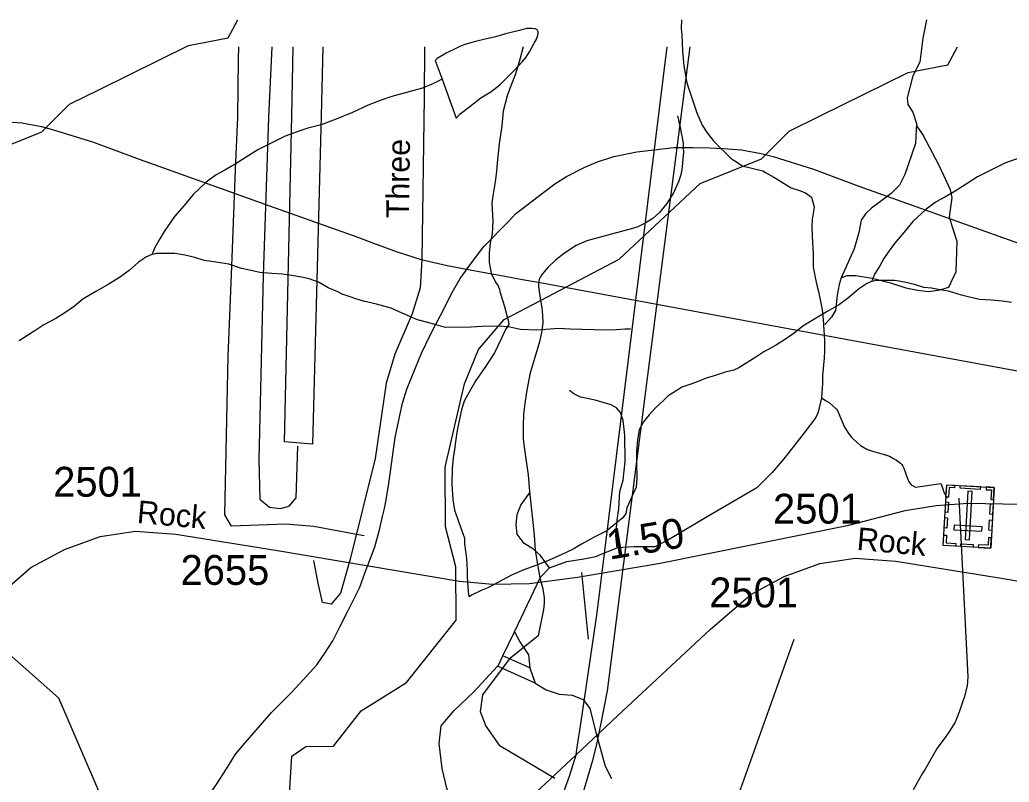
# Model space of a CAD drawing. Extents: x 2169602 to 2449496, y 721995 to 810662.
# Drawn here: x 2409013 to 2413158, y 807469 to 810662 of the extents above; entities that cross this region are included whole.
import ezdxf

# ---------------------------------------------------------------- set-up
doc = ezdxf.new("R2010")
doc.units = 0
doc.layers.add('Default', color=7, linetype='Continuous')

msp = doc.modelspace()

# ---------------------------------------------------------------- linework, layer by layer
at = {"layer": 'Default'}
for p, q in [((2410416.5, 808508.1), (2410244.4, 808540.1)), ((2410456.1, 808500.7), (2410416.5, 808508.1)), ((2411195.1, 808327.8), (2411231.7, 808366.8)), ((2411367.1, 808347.5), (2411394.2, 808068)), ((2411085.2, 808099.5), (2411195.1, 808327.8)), ((2411036.5, 807998.3), (2411085.2, 808099.5)), ((2411149.3, 807947.8), (2411036.5, 807998.3)), ((2411172.2, 807883.7), (2411014.5, 807954.7)), ((2411149.3, 807947.8), (2411172.2, 807883.7))]:
    msp.add_line(p, q, dxfattribs=at)
for points in [[(2409350.2, 810371.9), (2409720, 810554.1), (2409886.1, 810586.7), (2409925.8, 810661.8)], [(2410782, 810413.7), (2410841, 810249.8), (2410858.4, 810267.9), (2410898.4, 810298.4), (2410944.4, 810334.4), (2410986, 810360.6), (2411023.9, 810388.9), (2411053.7, 810419.3), (2411083.6, 810449.2), (2411117.4, 810485.5), (2411135.1, 810505.5), (2411149, 810527.8), (2411168.7, 810563.8), (2411176.9, 810577.9), (2411182.6, 810591.6), (2411184.7, 810604), (2411184.3, 810611.7), (2411180.4, 810619.6), (2411172.6, 810623.6), (2411158.4, 810625.7), (2411136.3, 810625.4), (2411106.6, 810617.4), (2411048.5, 810603), (2411006.5, 810590.7), (2410962.8, 810580.7), (2410922.8, 810570.5), (2410876.9, 810558), (2410857, 810550), (2410844.9, 810543.8), (2410799, 810521.5), (2410785.4, 810513.4), (2410761.5, 810499.6), (2410753.3, 810491.5), (2410782, 810413.7)], [(2411784.8, 810661.8), (2411784.4, 810625.8), (2411786.6, 810598), (2411789.8, 810529.9), (2411795.2, 810469.6), (2411800.1, 810437.9), (2411806.4, 810404), (2411816.2, 810371.9)], [(2412812, 810661.8), (2412809, 810647.2), (2412796.7, 810584.4), (2412784.5, 810484.8), (2412754.9, 810427.2), (2412730.4, 810334.6), (2412733.9, 810306.7), (2412754.9, 810275.3), (2412770.6, 810228.1), (2412765.3, 810144.3), (2412721.7, 810013.3), (2412699, 809969.6), (2412664.1, 809934.7), (2412613.5, 809896.3), (2412582.1, 809873.6), (2412555.9, 809849.1), (2412538.5, 809822.9), (2412528, 809770.5), (2412508.8, 809702.4), (2412454.7, 809581.9)], [(2409927, 810254.1), (2409929, 810497), (2409931, 810549)], [(2410068.5, 810549), (2410055.4, 810253.9)], [(2410152.3, 810259.1), (2410158.9, 810549)], [(2410709.1, 810549), (2410707.7, 810336.7), (2410697.2, 809658.2), (2410690.9, 809538.8), (2410657.4, 809429.9), (2410584.2, 809262.3), (2410548.6, 809140.9), (2410501.5, 808824.6), (2410396.9, 808403.7), (2410357.1, 808261.3), (2410317.4, 808215.2), (2410281.8, 808221.5), (2410262.9, 808303.2), (2410244.4, 808397.9)], [(2410282.6, 810549), (2410275.1, 810259.1)], [(2411121.7, 810549), (2411109.1, 810501.3), (2411101.6, 810471.2), (2411087.8, 810431.5), (2411070.2, 810385.1), (2411054.4, 810343.3), (2411038.6, 810279.1), (2411032.9, 810217.1), (2411021.4, 810143), (2411013.6, 810063), (2411010.3, 810027), (2411004.2, 809983), (2410994.5, 809924.8), (2410990.8, 809892.9), (2410995.1, 809819.2), (2410991.6, 809765), (2410984.1, 809726.8), (2410980, 809684.8), (2410980.2, 809645), (2410988.6, 809601.1), (2411006.4, 809563.2), (2411017.1, 809547.4), (2411022.8, 809533.1), (2411024.9, 809523.4), (2411035.1, 809487.4), (2411043.5, 809461.4), (2411053.8, 809423.4), (2411059.3, 809403.4), (2411061.6, 809385.7)], [(2411343.5, 807584.2), (2411347.1, 807606.6), (2411365.6, 807723), (2411432.6, 808178.2), (2411725, 810549)], [(2411440.2, 807674.8), (2411441.6, 807681.5), (2411443.3, 807690.2), (2411447.3, 807710), (2411475.1, 807852.3), (2411651.3, 809227.1), (2411821.8, 810549)], [(2412366, 810259.1), (2412735.8, 810441.2), (2412901.9, 810473.9), (2412941.6, 810549)], [(2410782, 810413.7), (2410746.1, 810395.2), (2410699.9, 810375), (2410648.3, 810360.9), (2410572.2, 810340.4), (2410522.2, 810324), (2410472.5, 810303.9), (2410406.7, 810273.3), (2410339, 810245), (2410275.1, 810222.6), (2410219.1, 810208.4), (2410191, 810198.4), (2410125, 810173.9), (2410065.5, 810145.6), (2410009.7, 810117.1), (2409961.7, 810087.1), (2409915.8, 810056.7), (2409872.3, 810032.4), (2409836.3, 810012.3), (2409794.2, 809982.1), (2409738.9, 809929.7), (2409701.3, 809883.8), (2409661.3, 809837.6), (2409635.3, 809801.3), (2409617.9, 809775.2), (2409600, 809745), (2409578.3, 809709), (2409570.5, 809687), (2409566.2, 809679.2)], [(2408179.5, 809599.7), (2408507.9, 809771.9), (2408848.1, 810089.7), (2409105, 810192.7), (2409221.1, 810308.4), (2409350.2, 810371.9)], [(2411816.2, 810371.9), (2411818.6, 810364.2), (2411849.5, 810272.3), (2411857.7, 810252.4), (2411872.4, 810219.9), (2411893.4, 810188.3), (2411918.5, 810156.9), (2411950.8, 810123.1), (2411964.9, 810109.2), (2411994.5, 810079.9), (2412015.3, 810066.6), (2412039.9, 810049.6), (2412125.7, 810028.7), (2412137.7, 810022.7), (2412171.9, 810003), (2412244.2, 809958.7), (2412280.2, 809947.4), (2412304.8, 809937.9), (2412329.4, 809919), (2412340.7, 809879.2), (2412338.8, 809858.4), (2412333.1, 809826.2), (2412331.2, 809797.8), (2412333.1, 809754.3), (2412336.7, 809682.4), (2412337.4, 809628), (2412345.7, 809582.5), (2412353, 809550.7), (2412360.1, 809524.6), (2412374.9, 809446.7), (2412379.3, 809406.6), (2412382.8, 809341.3)], [(2410244.4, 808540.1), (2410126.3, 808550), (2409900.5, 808541.6), (2409872, 808588.5), (2409886.2, 809252.9), (2409900.5, 809593.5), (2409916.8, 810033.8), (2409927, 810254.1)], [(2410055.4, 810253.9), (2410051.3, 810127.4), (2410033, 809591.5), (2410014.6, 808819.5), (2410018.7, 808654.4), (2410059.8, 808620.8), (2410104.1, 808615.9), (2410141.1, 808625.7), (2410170.6, 808660.2), (2410178, 808876.9)], [(2410275.1, 810259.1), (2410239.5, 808884.3), (2410121.4, 808894.1), (2410152.3, 810259.1)], [(2411195.3, 809486.9), (2411523.8, 809659.1), (2411863.9, 809976.9), (2412120.9, 810079.8), (2412236.9, 810195.5), (2412366, 810259.1)], [(2411769.1, 810259.1), (2411780.2, 810211.3), (2411791.9, 810145.7), (2411792.5, 810126.9)], [(2408945.2, 810235.5), (2409021.2, 810230.3), (2409103.7, 810214.8), (2409153.6, 810201.6), (2409322.1, 810149.4), (2409513, 810077.5), (2409595.4, 810048.4), (2410059.8, 809883), (2410424.8, 809753), (2410495.1, 809725.8), (2410593.5, 809690.8), (2410694.6, 809657.7), (2410804.1, 809633), (2410944.6, 809606.6), (2411038.6, 809589.4), (2411110.9, 809576.4), (2411193, 809561.1), (2411305.4, 809540.4), (2412382.8, 809341.3), (2414388.2, 808970.9)], [(2412454.7, 809581.9), (2412479.1, 809590.7), (2412515.8, 809590.7), (2412583.8, 809580.2), (2412660.6, 809561), (2412725.2, 809540), (2412774.1, 809529.5), (2412821.2, 809524.3), (2412868.3, 809531.3), (2412904.9, 809541.8), (2412936.4, 809608.1), (2412939.8, 809733.9), (2412920.6, 809793.2), (2412908.4, 809835.2), (2412918.9, 809917.2), (2412911.9, 809950.4), (2412864.8, 810051.7), (2412796.7, 810181), (2412770.1, 810220.5)], [(2411089.7, 809849.3), (2411208.8, 809940.7), (2411254.5, 809975.1), (2411304.1, 810005.7), (2411379.7, 810044.6), (2411433.5, 810067.1), (2411501.2, 810089.7), (2411598.2, 810109.1), (2411752.9, 810126.5), (2411792.5, 810126.9), (2411832.9, 810127.3), (2411903.1, 810126), (2411961, 810122.6), (2412037.1, 810117.5), (2412119.5, 810102), (2412169.5, 810088.8), (2412338, 810036.5), (2412528.9, 809964.6), (2412611.2, 809935.5), (2413075.6, 809770.2), (2413440.7, 809640.2)], [(2411792.5, 810126.9), (2411793.1, 810107.1), (2411786.8, 810033.6), (2411781.3, 810008.5), (2411773.5, 809983.5), (2411752, 809937.4), (2411724.5, 809892.9), (2411693.9, 809854.2), (2411665.6, 809830.3), (2411636.2, 809810.9), (2411602.5, 809794.6), (2411579.6, 809787.5), (2411388.1, 809736.6), (2411344.7, 809716.1), (2411294.5, 809684.4), (2411256.9, 809655.9), (2411227.1, 809625.7), (2411201.5, 809597.3), (2411194.3, 809585.8), (2411189.7, 809575.3), (2411186.1, 809559.4), (2411186, 809543.2), (2411195.3, 809486.9)], [(2413206.8, 810085.6), (2413140.8, 810061.1), (2413081.3, 810032.8), (2413025.6, 810004.3), (2412977.6, 809974.2), (2412931.6, 809943.8), (2412888.2, 809919.6), (2412852.1, 809899.5), (2412810, 809869.3), (2412754.7, 809816.9), (2412717.2, 809771), (2412677.2, 809724.7), (2412651.1, 809688.5), (2412633.7, 809662.4), (2412615.9, 809632.2), (2412594.1, 809596.1), (2412586.3, 809574.2), (2412582, 809566.3)], [(2409800.9, 807405.8), (2409856.1, 807490.3), (2409885.6, 807536.7), (2409917, 807587), (2409946.8, 807623.2), (2410067.2, 807760.5), (2410097, 807790.9), (2410136.6, 807829.3), (2410150.5, 807843.4), (2410184, 807879.7), (2410229.6, 807930.4), (2410257.2, 807960.6), (2410290.6, 808008.9), (2410324.1, 808061.2), (2410353.5, 808119.6), (2410388.9, 808187.9), (2410414.3, 808238.2), (2410437.9, 808286.5), (2410459.3, 808344.6), (2410480.7, 808403), (2410500.2, 808455.2), (2410519.4, 808525.4), (2410532.8, 808581.5), (2410540.4, 808615.5), (2410548, 808651.6), (2410559.4, 808719.7), (2410566.8, 808769.8), (2410579.7, 808872.1), (2410585.3, 808912), (2410606.2, 809012.3), (2410615.9, 809056.3), (2410634.1, 809115.6), (2410670.3, 809205), (2410695.6, 809265.3), (2410732.9, 809341.7), (2410756.5, 809387.8), (2410785.8, 809442.2), (2410819.2, 809510.5), (2410858.4, 809578.9), (2410909.6, 809649.4), (2410957.1, 809712.1), (2411060, 809817.1), (2411089.7, 809849.3)], [(2409566.2, 809679.2), (2409544.5, 809668.7), (2409510.6, 809646.6), (2409470.9, 809612.4), (2409431.1, 809582.3), (2409382.9, 809553.9), (2409331.2, 809523.6), (2409277.5, 809491.6), (2409241.6, 809462.9), (2409205.9, 809437.1), (2409164.1, 809411), (2409114.3, 809384.4), (2409080.4, 809362.4), (2409010.5, 809317.8)], [(2411571.4, 809366.3), (2411547.6, 809366.2), (2411513.6, 809364.1), (2411471.8, 809361.8), (2411319.6, 809367), (2411271.4, 809368.6), (2411235.7, 809366.3), (2411179.8, 809362.2), (2411111.5, 809365.6), (2411059.6, 809375.5), (2411021.5, 809379.2), (2410949.3, 809376.8), (2410903.6, 809374.8), (2410795.9, 809374), (2410757.6, 809383.8), (2410717.4, 809395.6), (2410679.4, 809405.4), (2410615.2, 809432.9), (2410569.1, 809454.5), (2410507.2, 809470.4), (2410453.5, 809484.2), (2410421.1, 809494), (2410397.3, 809501.6), (2410363, 809513.2), (2410345.2, 809523.2), (2410304.8, 809539.1), (2410264.6, 809563), (2410224.8, 809576.7), (2410193, 809584.4), (2410152.9, 809590.5), (2410112.5, 809596.1), (2410068.6, 809600), (2410018.5, 809603.5), (2409982.5, 809611.3), (2409942.5, 809621), (2409888.3, 809638.9), (2409852.3, 809644.4), (2409816.4, 809650.3), (2409784.8, 809654.2), (2409746.2, 809666.1), (2409704.2, 809675.7), (2409680.2, 809679.7), (2409662, 809683.3), (2409646.4, 809683.3), (2409624.2, 809683.3), (2409608, 809683), (2409584.2, 809682.9), (2409574.2, 809680.8), (2409566.2, 809679.2)], [(2412582, 809566.3), (2412560.3, 809555.8), (2412526.5, 809533.7), (2412486.7, 809499.6), (2412446.9, 809469.5), (2412398.7, 809441.1), (2412347, 809410.8), (2412293.3, 809378.8), (2412257.4, 809350.1), (2412221.8, 809324.3), (2412179.9, 809298.1), (2412130.1, 809271.6), (2412096.3, 809249.5), (2412026.3, 809204.9), (2412004.2, 809194.9), (2411968.5, 809186.9), (2411922.4, 809170.3), (2411888.3, 809160.5), (2411862.9, 809150.1), (2411829.1, 809137.8), (2411786.6, 809123.9), (2411765.3, 809109.7), (2411729.2, 809087.2), (2411709.3, 809067.5), (2411677.3, 809039), (2411649.5, 809007.2), (2411625.7, 808978.7), (2411608.2, 808944.9), (2411600.7, 808904.6), (2411596.5, 808854.6), (2411596.5, 808808.7), (2411598.8, 808740.6), (2411595.3, 808704.6), (2411555.9, 808618.5), (2411552.1, 808594.7), (2411540, 808576.7), (2411498.1, 808542.5), (2411472.3, 808522), (2411416.7, 808493.9), (2411366.9, 808465.8), (2411330.8, 808445.3), (2411281.2, 808421.1), (2411233.2, 808400.8), (2411175.2, 808376.7), (2411125.3, 808358.3), (2411073.7, 808336.1), (2411033.9, 808315.7), (2410997.8, 808295.6), (2410974, 808283.4), (2410946.1, 808271.4), (2410906.1, 808253.1), (2410896.1, 808244.9)], [(2412454.7, 809581.9), (2412446, 809554), (2412437.2, 809508.6), (2412430.3, 809444), (2412414.5, 809416), (2412386.6, 809386.3)], [(2413168.7, 809477.7), (2413128.3, 809483.3), (2413084.4, 809487.1), (2413034.4, 809490.6), (2412998.3, 809498.5), (2412958.3, 809508.2), (2412904.2, 809526.1), (2412868.1, 809531.6), (2412832.2, 809537.4), (2412800.6, 809541.4), (2412762.1, 809553.3), (2412720, 809562.9), (2412696, 809566.9), (2412677.8, 809570.5), (2412662.2, 809570.4), (2412640.1, 809570.5), (2412623.9, 809570.1), (2412600.1, 809570.1), (2412590, 809568), (2412582, 809566.3)], [(2409915.9, 806792.1), (2410146.8, 807144.9), (2410187.8, 807258.9), (2410144.8, 807443.5), (2410152.8, 807577.8), (2410210.8, 807619.3), (2410326.9, 807620.1), (2410442.9, 807768.7), (2410633.8, 807886.1), (2410840.9, 808147.7), (2410839.9, 808370.7), (2410796.8, 808538.9), (2410795.8, 808788.2), (2410876.8, 809137.6), (2410934.8, 809280.8), (2411041.9, 809406.5), (2411195.3, 809486.9)], [(2411195.3, 809486.9), (2411200.2, 809457.1), (2411203.3, 809423.5), (2411204.3, 809393.6), (2411200.8, 809359.3), (2411190.3, 809313.9), (2411150.5, 809178), (2411136.2, 809102.7), (2411129.2, 809054.6), (2411123.7, 809010.5), (2411122.1, 808964.6), (2411121.6, 808907.8), (2411125.8, 808871.9), (2411131.6, 808832.6), (2411142.5, 808756.8), (2411149.2, 808686.8), (2411162.8, 808557), (2411168.5, 808504.3), (2411172.8, 808441), (2411180.3, 808389), (2411191.4, 808325), (2411205, 808278.5), (2411209.9, 808241.2), (2411210, 808219.4), (2411207.1, 808192.7), (2411185, 808082.7), (2411063.5, 807984.6), (2410951.4, 807835), (2410942.1, 807764.9), (2410965.4, 807704.2), (2411021.5, 807624.8), (2411255.2, 807486.6)], [(2411061.6, 809385.7), (2411048, 809365.4), (2411032, 809331.3), (2411016.3, 809297.2), (2411002.3, 809267.3), (2410962.9, 809207.1), (2410923, 809150.7), (2410889.5, 809092.5), (2410875.4, 809064.6), (2410863.9, 809028.6), (2410851.8, 808976.5), (2410844.4, 808934.6), (2410838.7, 808894.5), (2410834.6, 808862.6), (2410828.8, 808828.2), (2410824.9, 808784.6), (2410823.3, 808716.2), (2410827.6, 808652.4), (2410834.4, 808608.3), (2410876.8, 808490.8), (2410876.6, 808466.8), (2410885.2, 808406.7), (2410885.6, 808382.8), (2410887.7, 808354.8), (2410887.7, 808328.9), (2410889.9, 808286.8), (2410892.2, 808269), (2410892.4, 808254.8), (2410896.1, 808244.9)], [(2412382.8, 809341.3), (2412383.9, 809320.7), (2412384.3, 809274.7), (2412382.6, 809246.5), (2412376.4, 809171.9), (2412375.6, 809138.5), (2412372.1, 809078.6)], [(2411515.5, 808450.3), (2411510.9, 808500.7), (2411515.5, 808567.1), (2411522.3, 808615.1), (2411526.9, 808686.1), (2411540.6, 808734.2), (2411549.8, 808812), (2411547.5, 808921.9), (2411540.6, 808983.7), (2411529.2, 809018), (2411513.2, 809036.3), (2411490.3, 809050.1), (2411423.9, 809068.4), (2411362.1, 809082.1), (2411334.7, 809095.8), (2411316.4, 809109.6)], [(2412372.1, 809078.6), (2412358.5, 809018.5), (2412348.8, 808996.3), (2412299.3, 808931.9), (2412259.7, 808881.5), (2412214.1, 808823), (2412164.8, 808766.7), (2412101.2, 808702.2), (2411899.9, 808584.2), (2411730.6, 808483.5), (2411673.4, 808454.9), (2411650.5, 808454.9), (2411586.4, 808454.9), (2411515.5, 808450.3)], [(2412372.1, 809078.6), (2412392.1, 809066.8), (2412404.3, 809058.7), (2412434.5, 809031.1), (2412439, 809025.6), (2412442.5, 809019.1), (2412469, 808955.6), (2412476.7, 808943), (2412484.9, 808929.7), (2412495.6, 808915.5), (2412505, 808906.7), (2412535.8, 808879.8), (2412561.3, 808864.5), (2412572.6, 808859.1), (2412585.7, 808855), (2412624.1, 808844.6), (2412640.2, 808840.7), (2412657.5, 808834.3), (2412674.3, 808825), (2412686.1, 808817.8), (2412702.5, 808805.2), (2412708.2, 808799.9), (2412712.6, 808793.2), (2412717.2, 808784.7), (2412733.1, 808737.4), (2412737.3, 808728.5), (2412743.3, 808719.6), (2412748.2, 808714.9), (2412753.3, 808711.6), (2412765.2, 808705.2), (2412872.4, 808720.4), (2412879.3, 808702.1), (2412883.9, 808683.8), (2412897.6, 808658.6)], [(2411231.7, 808366.8), (2411195.1, 808418.3), (2411165.3, 808445.7), (2411126.4, 808468.6), (2411096.7, 808507.5), (2411092.1, 808546.5), (2411096.7, 808589.9), (2411112.7, 808628.9), (2411151.6, 808683.8)], [(2409915.9, 806792.1), (2409822.8, 806876), (2409730.8, 807009.1), (2409387.9, 807331.1), (2409176.9, 807820.9), (2408941.9, 808029.1), (2408716.8, 808092.7), (2408516.9, 808067.3), (2408416.8, 808016.9), (2408316.9, 808032), (2408249.9, 808108.8), (2408148.8, 808406.2), (2408147, 808649)], [(2408424.4, 807787.6), (2408502.8, 807861), (2408889.9, 808221.2), (2409059.5, 808367.8), (2409199.7, 808443.2), (2409349.3, 808497.7), (2409497.9, 808520.7), (2409667.4, 808508.2), (2410092.2, 808439), (2410855.1, 808311.3), (2410993.2, 808298.7), (2411148, 808300.8), (2411349, 808328.1), (2411696.4, 808386.7), (2412486.4, 808545.9), (2412722.9, 808606.6), (2412852.6, 808627.5), (2412986.5, 808638), (2413206.3, 808633.8)], [(2412948, 808658.6), (2412985.7, 807910.5), (2412982.7, 807873.4), (2412969.1, 807823.3), (2412963.3, 807803.8), (2412953.5, 807775.4), (2412943.8, 807749), (2412932.2, 807720.8), (2412908.4, 807683.5), (2412892.6, 807660.7), (2412857, 807612.2), (2412835.2, 807576), (2412806.6, 807524.2), (2412793.9, 807503.7), (2412756.4, 807437.5)], [(2411231.7, 808366.8), (2411304.9, 808393.1), (2411375.9, 808404.5), (2411426.2, 808413.7), (2411462.8, 808429.7), (2411515.5, 808450.3)], [(2411440.2, 807674.8), (2411518.6, 807748.2), (2411905.8, 808108.4), (2412075.3, 808255), (2412215.5, 808330.4), (2412365.1, 808384.9), (2412513.7, 808407.9), (2412683.2, 808395.3), (2413108.1, 808326.2), (2413870.9, 808198.5)], [(2411085.2, 808099.5), (2411108.1, 808057.7), (2411144.8, 808002.8), (2411149.3, 807947.8)], [(2411522, 805589.9), (2411660, 806180.9), (2411673.9, 806672.6), (2411831, 806876.1), (2412257.9, 808068)], [(2411014.5, 807954.7), (2411016.6, 807957), (2411036.5, 807998.3)], [(2410845.5, 807286.5), (2410801.5, 807444.2), (2410783.2, 807526.6), (2410769.5, 807631.9), (2410778.6, 807705.2), (2410833.5, 807769.3), (2410915.9, 807847.1), (2411014.5, 807954.7)], [(2411172.2, 807883.7), (2411218, 807856.3), (2411272.9, 807838), (2411327.8, 807833.4), (2411373.6, 807815.1), (2411401, 807778.4), (2411428.5, 807673.1), (2411465.1, 807535.8), (2411492.6, 807485.4)], [(2409110.2, 804925.8), (2410113.1, 805773.3), (2410576.4, 806173.7), (2410810, 806419.6), (2410935.4, 806572.7), (2411066.7, 806768.4), (2411184.5, 806966.4), (2411306.3, 807238.1), (2411365.3, 807395.6), (2411414.2, 807562), (2411429.1, 807622.1), (2411440.2, 807674.8)], [(2411343.5, 807584.2), (2411440.2, 807674.8)], [(2409042.5, 804971.9), (2409882.6, 805688.3), (2410261.7, 806008.7), (2410529.9, 806246.1), (2410650, 806360.8), (2410872, 806624.1), (2411066.7, 806915.9), (2411184.5, 807137.2), (2411233.8, 807265.3), (2411317.7, 807499.1), (2411343.5, 807584.2)], [(2410205.9, 806521), (2410718.1, 806998.5), (2411343.5, 807584.2)]]:
    msp.add_lwpolyline(points, dxfattribs=at)
for points in [[(2413080.8, 808449.6), (2412882.1, 808460.9), (2412896.5, 808715.1), (2413095.3, 808703.8)], [(2412929.6, 808713.2), (2412928.9, 808701.7), (2412907, 808703), (2412904.7, 808662.6), (2412893.6, 808663.3), (2412896.5, 808715.1)], [(2413037.3, 808695.6), (2412952.5, 808700.4), (2412953.2, 808711.8), (2413037.9, 808707)], [(2412973.6, 808485), (2412992.3, 808483.9), (2413003.8, 808686.4), (2412985.1, 808687.5)], [(2413062.2, 808705.6), (2413061.6, 808694.1), (2413083.6, 808692.9), (2413081.3, 808652.5), (2413092.4, 808651.9), (2413095.3, 808703.7)], [(2412903.8, 808642.3), (2412901.3, 808599), (2412889.9, 808599.7), (2412892.4, 808642.9)], [(2413091.3, 808634), (2413088.9, 808590.7), (2413077.5, 808591.4), (2413080, 808634.6)], [(2412900, 808576.5), (2412897.5, 808533.2), (2412886.2, 808533.9), (2412888.6, 808577.1)], [(2413087.5, 808566.8), (2413085.1, 808523.6), (2413073.7, 808524.2), (2413076.1, 808567.5)], [(2413043.9, 808519.8), (2413045, 808538.5), (2412927.4, 808545.1), (2412926.4, 808526.5)], [(2412884.4, 808504.2), (2412895.8, 808503.5), (2412894, 808471.4), (2412934.4, 808469.1), (2412933.8, 808458), (2412882, 808460.9)], [(2413006.9, 808453.8), (2412955.1, 808456.7), (2412955.8, 808468.1), (2413007.5, 808465.2)], [(2413083.3, 808492.8), (2413072, 808493.4), (2413070.1, 808461.3), (2413029.6, 808463.6), (2413029, 808452.5), (2413080.8, 808449.6)]]:
    msp.add_lwpolyline(points, close=True, dxfattribs=at)

# ---------------------------------------------------------------- texts
for s, height, rotation, p in [('Three', 95, 89.1788, (2410643.2, 809830.5)), ('Rock', 95, 354.9113, (2409501.5, 808555.2)), ('1.50', 125, 9.5809, (2411483.6, 808400.7)), ('Rock', 95, 354.9113, (2412517.3, 808442.4))]:
    msp.add_text(s, height=height, rotation=rotation, dxfattribs=at).set_placement(p)
for s, p in [('2501', (2409152.9, 808664.8)), ('2501', (2412168.7, 808552)), ('2655', (2409686.4, 808295.6)), ('2501', (2411901.7, 808201.4))]:
    msp.add_text(s, height=125, dxfattribs=at).set_placement(p)

doc.saveas('drawing.dxf')
